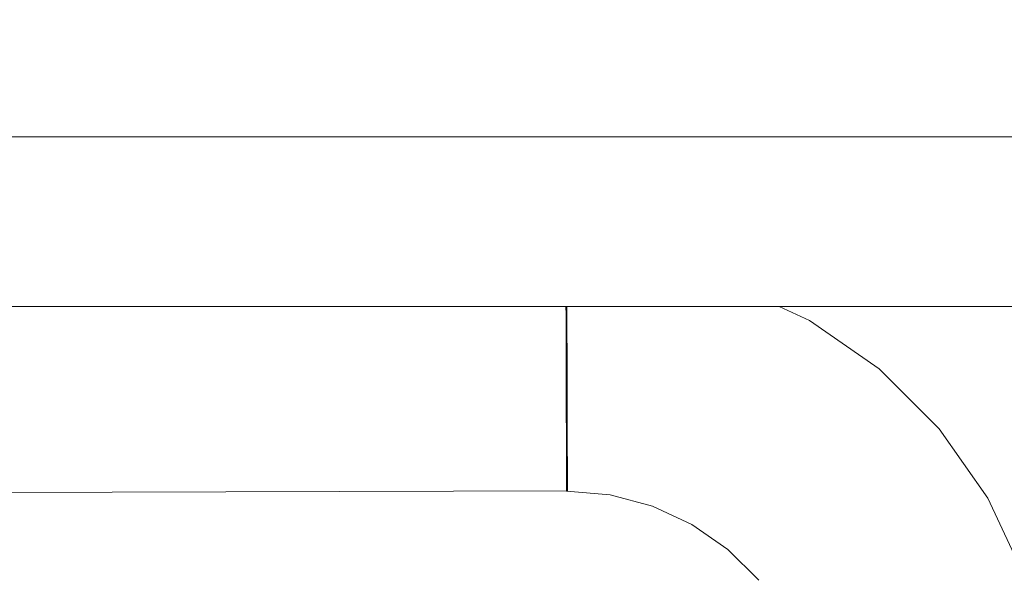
# Model space of a CAD drawing. Header units: millimetres. Extents: x -30280 to 309309, y -17460 to 4378.
# Tile 440 of 656: x 148311 to 148377, y -14488 to -14450. Entities that reach past the tile are written whole.
import ezdxf

# ---------------------------------------------------------------- set-up
doc = ezdxf.new("R2010")
doc.units = ezdxf.units.MM
doc.header["$MEASUREMENT"] = 0
doc.linetypes.add('Wipeout_Contour', pattern=[1000, 0, -1000])
doc.layers.add('P1_PLANTA PRIMERA_4_Nuevo_08_E_Envans secs', color=7, linetype='Continuous')
doc.layers.add('P1_PLANTA PRIMERA_4_Nuevo_09_EI_Mobiliari general', color=7, linetype='Continuous')
doc.layers.add('P1_PLANTA PRIMERA_4_Nuevo_09_EI_Mobiliari general_Pluma_Nº__1', color=7, linetype='Continuous', lineweight=5)

msp = doc.modelspace()

# ---------------------------------------------------------------- wipeouts: each hides what was drawn before it
at = {"color": 254, "linetype": 'Wipeout_Contour', "lineweight": 0, "ltscale": 595527.815507}
msp.add_wipeout([(147953.929, -14452.114), (148403.929, -14452.114), (148403.929, -14450.529), (147953.929, -14450.529)], dxfattribs=at).dxf.layer = 'P1_PLANTA PRIMERA_4_Nuevo_09_EI_Mobiliari general'
at = {"color": 254, "linetype": 'Wipeout_Contour', "lineweight": 0, "ltscale": 4168802.32584306}
msp.add_wipeout([(147993.395, -14496.363), (147991.819, -14505.297), (147997.826, -14503.696), (148003.486, -14503.223), (148178.929, -14503.678), (148354.372, -14503.196), (148360.032, -14503.696), (148365.582, -14505.147), (148364.463, -14496.363), (148363.694, -14493.495), (148362.438, -14490.805), (148360.733, -14488.374), (148358.631, -14486.277), (148356.196, -14484.578), (148353.503, -14483.328), (148350.633, -14482.566), (148347.674, -14482.315), (148192.121, -14482.728), (148178.929, -14482.764), (148165.738, -14482.801), (148010.184, -14482.293), (148007.225, -14482.566), (148004.355, -14483.328), (148001.662, -14484.578), (147999.227, -14486.277), (147997.125, -14488.374), (147995.42, -14490.805), (147994.164, -14493.495)], dxfattribs=at).dxf.layer = 'P1_PLANTA PRIMERA_4_Nuevo_09_EI_Mobiliari general'

# ---------------------------------------------------------------- next in the draw order: wipeouts: each hides what was drawn before it
at = {"color": 254, "linetype": 'Wipeout_Contour', "lineweight": 0, "ltscale": 595528.625713}
msp.add_wipeout([(147953.929, -14454.702), (148403.929, -14454.702), (148403.929, -14452.114), (147953.929, -14452.114)], dxfattribs=at).dxf.layer = 'P1_PLANTA PRIMERA_4_Nuevo_09_EI_Mobiliari general'
at = {"color": 254, "linetype": 'Wipeout_Contour', "lineweight": 0, "ltscale": 1490846.539842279}
msp.add_wipeout([(148362.107, -14469.75), (148364.172, -14470.707), (148368.898, -14474.006), (148372.979, -14478.077), (148376.289, -14482.795), (148378.728, -14488.018), (148380.22, -14493.585), (148382.286, -14505.297), (148403.929, -14505.297), (148403.929, -14469.75)], dxfattribs=at).dxf.layer = 'P1_PLANTA PRIMERA_4_Nuevo_09_EI_Mobiliari general'

# ---------------------------------------------------------------- next in the draw order: wipeouts: each hides what was drawn before it
at = {"color": 254, "linetype": 'Wipeout_Contour', "lineweight": 0, "ltscale": 595532.733735}
msp.add_wipeout([(147953.929, -14469.75), (148403.929, -14469.75), (148403.929, -14458.215), (147953.929, -14458.215)], dxfattribs=at).dxf.layer = 'P1_PLANTA PRIMERA_4_Nuevo_09_EI_Mobiliari general'
at = {"color": 254, "linetype": 'Wipeout_Contour', "lineweight": 0, "ltscale": 447240.896712}
msp.add_wipeout([(148373.815, -14484.226), (148376.043, -14488.996), (148374.669, -14483.732)], dxfattribs=at).dxf.layer = 'P1_PLANTA PRIMERA_4_Nuevo_09_EI_Mobiliari general'

# ---------------------------------------------------------------- next in the draw order: wipeouts: each hides what was drawn before it
at = {"color": 254, "linetype": 'Wipeout_Contour', "lineweight": 0, "ltscale": 595529.81045}
msp.add_wipeout([(147953.929, -14458.215), (148403.929, -14458.215), (148403.929, -14454.702), (147953.929, -14454.702)], dxfattribs=at).dxf.layer = 'P1_PLANTA PRIMERA_4_Nuevo_09_EI_Mobiliari general'
at = {"color": 254, "linetype": 'Wipeout_Contour', "lineweight": 0, "ltscale": 447196.315279}
msp.add_wipeout([(148360.965, -14469.75), (148359.57, -14469.75), (148363.638, -14471.637)], dxfattribs=at).dxf.layer = 'P1_PLANTA PRIMERA_4_Nuevo_09_EI_Mobiliari general'
at = {"color": 254, "linetype": 'Wipeout_Contour', "lineweight": 0, "ltscale": 447231.384892}
msp.add_wipeout([(148370.792, -14479.916), (148373.815, -14484.226), (148371.546, -14479.281)], dxfattribs=at).dxf.layer = 'P1_PLANTA PRIMERA_4_Nuevo_09_EI_Mobiliari general'

# ---------------------------------------------------------------- next in the draw order: wipeouts: each hides what was drawn before it
at = {"color": 254, "linetype": 'Wipeout_Contour', "lineweight": 0, "ltscale": 447193.547679}
msp.add_wipeout([(148358.413, -14469.75), (148363.239, -14472.33), (148359.57, -14469.75)], dxfattribs=at).dxf.layer = 'P1_PLANTA PRIMERA_4_Nuevo_09_EI_Mobiliari general'
at = {"color": 254, "linetype": 'Wipeout_Contour', "lineweight": 0, "ltscale": 447219.76599}
msp.add_wipeout([(148367.065, -14476.198), (148370.792, -14479.916), (148367.697, -14475.441)], dxfattribs=at).dxf.layer = 'P1_PLANTA PRIMERA_4_Nuevo_09_EI_Mobiliari general'
at = {"color": 254, "linetype": 'Wipeout_Contour', "lineweight": 0, "ltscale": 596319.882148}
msp.add_wipeout([(148373.815, -14484.226), (148372.826, -14484.797), (148374.969, -14489.387), (148376.043, -14488.996)], dxfattribs=at).dxf.layer = 'P1_PLANTA PRIMERA_4_Nuevo_09_EI_Mobiliari general'

# ---------------------------------------------------------------- next in the draw order: wipeouts: each hides what was drawn before it
at = {"color": 254, "linetype": 'Wipeout_Contour', "lineweight": 0, "ltscale": 447191.789341}
msp.add_wipeout([(148357.972, -14470.969), (148362.747, -14473.185), (148358.307, -14470.042)], dxfattribs=at).dxf.layer = 'P1_PLANTA PRIMERA_4_Nuevo_09_EI_Mobiliari general'
at = {"color": 254, "linetype": 'Wipeout_Contour', "lineweight": 0, "ltscale": 596307.900106}
msp.add_wipeout([(148370.792, -14479.916), (148369.917, -14480.651), (148372.826, -14484.797), (148373.815, -14484.226)], dxfattribs=at).dxf.layer = 'P1_PLANTA PRIMERA_4_Nuevo_09_EI_Mobiliari general'

# ---------------------------------------------------------------- next in the draw order: wipeouts: each hides what was drawn before it
at = {"color": 254, "linetype": 'Wipeout_Contour', "lineweight": 0, "ltscale": 447180.219997}
msp.add_wipeout([(148357.207, -14469.75), (148353.379, -14469.75), (148357.972, -14470.969)], dxfattribs=at).dxf.layer = 'P1_PLANTA PRIMERA_4_Nuevo_09_EI_Mobiliari general'
at = {"color": 254, "linetype": 'Wipeout_Contour', "lineweight": 0, "ltscale": 596293.189326}
msp.add_wipeout([(148367.065, -14476.198), (148366.332, -14477.074), (148369.917, -14480.651), (148370.792, -14479.916)], dxfattribs=at).dxf.layer = 'P1_PLANTA PRIMERA_4_Nuevo_09_EI_Mobiliari general'
at = {"color": 254, "linetype": 'Wipeout_Contour', "lineweight": 0, "ltscale": 596315.75918}
msp.add_wipeout([(148372.826, -14484.797), (148371.732, -14485.43), (148373.782, -14489.82), (148374.969, -14489.387)], dxfattribs=at).dxf.layer = 'P1_PLANTA PRIMERA_4_Nuevo_09_EI_Mobiliari general'

# ---------------------------------------------------------------- next in the draw order: wipeouts: each hides what was drawn before it
at = {"color": 254, "linetype": 'Wipeout_Contour', "lineweight": 0, "ltscale": 596276.198848}
msp.add_wipeout([(148362.747, -14473.185), (148362.178, -14474.175), (148366.332, -14477.074), (148367.065, -14476.198)], dxfattribs=at).dxf.layer = 'P1_PLANTA PRIMERA_4_Nuevo_09_EI_Mobiliari general'
at = {"color": 254, "linetype": 'Wipeout_Contour', "lineweight": 0, "ltscale": 596304.265318}
msp.add_wipeout([(148369.917, -14480.651), (148368.95, -14481.464), (148371.732, -14485.43), (148372.826, -14484.797)], dxfattribs=at).dxf.layer = 'P1_PLANTA PRIMERA_4_Nuevo_09_EI_Mobiliari general'

# ---------------------------------------------------------------- next in the draw order: wipeouts: each hides what was drawn before it
at = {"color": 254, "linetype": 'Wipeout_Contour', "lineweight": 0, "ltscale": 596257.447031}
msp.add_wipeout([(148357.972, -14470.969), (148357.583, -14472.043), (148362.178, -14474.175), (148362.747, -14473.185)], dxfattribs=at).dxf.layer = 'P1_PLANTA PRIMERA_4_Nuevo_09_EI_Mobiliari general'
at = {"color": 254, "linetype": 'Wipeout_Contour', "lineweight": 0, "ltscale": 596290.15355}
msp.add_wipeout([(148366.332, -14477.074), (148365.52, -14478.043), (148368.95, -14481.464), (148369.917, -14480.651)], dxfattribs=at).dxf.layer = 'P1_PLANTA PRIMERA_4_Nuevo_09_EI_Mobiliari general'
at = {"color": 254, "linetype": 'Wipeout_Contour', "lineweight": 0, "ltscale": 596311.284681}
msp.add_wipeout([(148371.732, -14485.43), (148370.566, -14486.104), (148372.516, -14490.281), (148373.782, -14489.82)], dxfattribs=at).dxf.layer = 'P1_PLANTA PRIMERA_4_Nuevo_09_EI_Mobiliari general'

# ---------------------------------------------------------------- next in the draw order: wipeouts: each hides what was drawn before it
at = {"color": 254, "linetype": 'Wipeout_Contour', "lineweight": 0, "ltscale": 745295.18073}
msp.add_wipeout([(148352.86, -14469.75), (148352.688, -14470.743), (148357.583, -14472.043), (148357.972, -14470.969), (148353.379, -14469.75)], dxfattribs=at).dxf.layer = 'P1_PLANTA PRIMERA_4_Nuevo_09_EI_Mobiliari general'
at = {"color": 254, "linetype": 'Wipeout_Contour', "lineweight": 0, "ltscale": 596273.854722}
msp.add_wipeout([(148362.178, -14474.175), (148361.548, -14475.271), (148365.52, -14478.043), (148366.332, -14477.074)], dxfattribs=at).dxf.layer = 'P1_PLANTA PRIMERA_4_Nuevo_09_EI_Mobiliari general'
at = {"color": 254, "linetype": 'Wipeout_Contour', "lineweight": 0, "ltscale": 596300.320402}
msp.add_wipeout([(148368.95, -14481.464), (148367.919, -14482.331), (148370.566, -14486.104), (148371.732, -14485.43)], dxfattribs=at).dxf.layer = 'P1_PLANTA PRIMERA_4_Nuevo_09_EI_Mobiliari general'

# ---------------------------------------------------------------- next in the draw order: wipeouts: each hides what was drawn before it
at = {"color": 254, "linetype": 'Wipeout_Contour', "lineweight": 0, "ltscale": 447164.830815}
msp.add_wipeout([(148347.702, -14469.75), (148352.688, -14470.743), (148352.86, -14469.75)], dxfattribs=at).dxf.layer = 'P1_PLANTA PRIMERA_4_Nuevo_09_EI_Mobiliari general'
at = {"color": 254, "linetype": 'Wipeout_Contour', "lineweight": 0, "ltscale": 596255.866181}
msp.add_wipeout([(148357.583, -14472.043), (148357.153, -14473.232), (148361.548, -14475.271), (148362.178, -14474.175)], dxfattribs=at).dxf.layer = 'P1_PLANTA PRIMERA_4_Nuevo_09_EI_Mobiliari general'
at = {"color": 254, "linetype": 'Wipeout_Contour', "lineweight": 0, "ltscale": 596286.858522}
msp.add_wipeout([(148365.52, -14478.043), (148364.656, -14479.076), (148367.919, -14482.331), (148368.95, -14481.464)], dxfattribs=at).dxf.layer = 'P1_PLANTA PRIMERA_4_Nuevo_09_EI_Mobiliari general'
at = {"color": 254, "linetype": 'Wipeout_Contour', "lineweight": 0, "ltscale": 596306.594682}
msp.add_wipeout([(148370.566, -14486.104), (148369.364, -14486.8), (148371.211, -14490.756), (148372.516, -14490.281)], dxfattribs=at).dxf.layer = 'P1_PLANTA PRIMERA_4_Nuevo_09_EI_Mobiliari general'

# ---------------------------------------------------------------- next in the draw order: wipeouts: each hides what was drawn before it
at = {"color": 254, "linetype": 'Wipeout_Contour', "lineweight": 0, "ltscale": 596236.736624}
msp.add_wipeout([(148352.688, -14470.743), (148352.471, -14471.989), (148357.153, -14473.232), (148357.583, -14472.043)], dxfattribs=at).dxf.layer = 'P1_PLANTA PRIMERA_4_Nuevo_09_EI_Mobiliari general'
at = {"color": 254, "linetype": 'Wipeout_Contour', "lineweight": 0, "ltscale": 596271.31012}
msp.add_wipeout([(148360.876, -14476.438), (148364.656, -14479.076), (148365.52, -14478.043), (148361.548, -14475.271)], dxfattribs=at).dxf.layer = 'P1_PLANTA PRIMERA_4_Nuevo_09_EI_Mobiliari general'
at = {"color": 254, "linetype": 'Wipeout_Contour', "lineweight": 0, "ltscale": 596296.185286}
msp.add_wipeout([(148367.919, -14482.331), (148366.856, -14483.225), (148369.364, -14486.8), (148370.566, -14486.104)], dxfattribs=at).dxf.layer = 'P1_PLANTA PRIMERA_4_Nuevo_09_EI_Mobiliari general'

# ---------------------------------------------------------------- next in the draw order: wipeouts: each hides what was drawn before it
at = {"color": 254, "linetype": 'Wipeout_Contour', "lineweight": 0, "ltscale": 596217.170166}
msp.add_wipeout([(148347.704, -14470.32), (148347.707, -14471.557), (148352.471, -14471.989), (148352.688, -14470.743)], dxfattribs=at).dxf.layer = 'P1_PLANTA PRIMERA_4_Nuevo_09_EI_Mobiliari general'
at = {"color": 254, "linetype": 'Wipeout_Contour', "lineweight": 0, "ltscale": 596254.149742}
msp.add_wipeout([(148357.153, -14473.232), (148356.695, -14474.498), (148360.876, -14476.438), (148361.548, -14475.271)], dxfattribs=at).dxf.layer = 'P1_PLANTA PRIMERA_4_Nuevo_09_EI_Mobiliari general'
at = {"color": 254, "linetype": 'Wipeout_Contour', "lineweight": 0, "ltscale": 596283.404425}
msp.add_wipeout([(148364.656, -14479.076), (148363.765, -14480.141), (148366.856, -14483.225), (148367.919, -14482.331)], dxfattribs=at).dxf.layer = 'P1_PLANTA PRIMERA_4_Nuevo_09_EI_Mobiliari general'
at = {"color": 254, "linetype": 'Wipeout_Contour', "lineweight": 0, "ltscale": 596301.831712}
msp.add_wipeout([(148369.364, -14486.8), (148368.161, -14487.495), (148369.906, -14491.232), (148371.211, -14490.756)], dxfattribs=at).dxf.layer = 'P1_PLANTA PRIMERA_4_Nuevo_09_EI_Mobiliari general'

# ---------------------------------------------------------------- next in the draw order: wipeouts: each hides what was drawn before it
at = {"color": 254, "linetype": 'Wipeout_Contour', "lineweight": 0, "ltscale": 446819.855097}
msp.add_wipeout([(148178.929, -14469.75), (148178.929, -14470.764), (148347.703, -14470.293)], dxfattribs=at).dxf.layer = 'P1_PLANTA PRIMERA_4_Nuevo_09_EI_Mobiliari general'
at = {"color": 254, "linetype": 'Wipeout_Contour', "lineweight": 0, "ltscale": 596235.900828}
msp.add_wipeout([(148352.471, -14471.989), (148352.241, -14473.316), (148356.695, -14474.498), (148357.153, -14473.232)], dxfattribs=at).dxf.layer = 'P1_PLANTA PRIMERA_4_Nuevo_09_EI_Mobiliari general'
at = {"color": 254, "linetype": 'Wipeout_Contour', "lineweight": 0, "ltscale": 596268.642433}
msp.add_wipeout([(148360.876, -14476.438), (148360.184, -14477.643), (148363.765, -14480.141), (148364.656, -14479.076)], dxfattribs=at).dxf.layer = 'P1_PLANTA PRIMERA_4_Nuevo_09_EI_Mobiliari general'
at = {"color": 254, "linetype": 'Wipeout_Contour', "lineweight": 0, "ltscale": 596291.985624}
msp.add_wipeout([(148366.856, -14483.225), (148365.793, -14484.119), (148368.161, -14487.495), (148369.364, -14486.8)], dxfattribs=at).dxf.layer = 'P1_PLANTA PRIMERA_4_Nuevo_09_EI_Mobiliari general'

# ---------------------------------------------------------------- next in the draw order: wipeouts: each hides what was drawn before it
at = {"color": 254, "linetype": 'Wipeout_Contour', "lineweight": 0, "ltscale": 596217.114911}
msp.add_wipeout([(148347.644, -14471.579), (148347.648, -14472.904), (148352.241, -14473.316), (148352.471, -14471.989)], dxfattribs=at).dxf.layer = 'P1_PLANTA PRIMERA_4_Nuevo_09_EI_Mobiliari general'
at = {"color": 254, "linetype": 'Wipeout_Contour', "lineweight": 0, "ltscale": 596252.34988}
msp.add_wipeout([(148356.695, -14474.498), (148356.223, -14475.805), (148360.184, -14477.643), (148360.876, -14476.438)], dxfattribs=at).dxf.layer = 'P1_PLANTA PRIMERA_4_Nuevo_09_EI_Mobiliari general'
at = {"color": 254, "linetype": 'Wipeout_Contour', "lineweight": 0, "ltscale": 596279.896131}
msp.add_wipeout([(148362.873, -14481.207), (148365.793, -14484.119), (148366.856, -14483.225), (148363.765, -14480.141)], dxfattribs=at).dxf.layer = 'P1_PLANTA PRIMERA_4_Nuevo_09_EI_Mobiliari general'
at = {"color": 254, "linetype": 'Wipeout_Contour', "lineweight": 0, "ltscale": 596297.140467}
msp.add_wipeout([(148368.161, -14487.495), (148366.995, -14488.17), (148368.64, -14491.693), (148369.906, -14491.232)], dxfattribs=at).dxf.layer = 'P1_PLANTA PRIMERA_4_Nuevo_09_EI_Mobiliari general'

# ---------------------------------------------------------------- next in the draw order: wipeouts: each hides what was drawn before it
at = {"color": 254, "linetype": 'Wipeout_Contour', "lineweight": 0, "ltscale": 595871.472944}
msp.add_wipeout([(148347.703, -14470.293), (148178.929, -14470.764), (148178.929, -14472.028), (148347.707, -14471.557)], dxfattribs=at).dxf.layer = 'P1_PLANTA PRIMERA_4_Nuevo_09_EI_Mobiliari general'
at = {"color": 254, "linetype": 'Wipeout_Contour', "lineweight": 0, "ltscale": 596235.023842}
msp.add_wipeout([(148352.241, -14473.316), (148352.003, -14474.684), (148356.223, -14475.805), (148356.695, -14474.498)], dxfattribs=at).dxf.layer = 'P1_PLANTA PRIMERA_4_Nuevo_09_EI_Mobiliari general'
at = {"color": 254, "linetype": 'Wipeout_Contour', "lineweight": 0, "ltscale": 596265.932607}
msp.add_wipeout([(148360.184, -14477.643), (148359.491, -14478.847), (148362.873, -14481.207), (148363.765, -14480.141)], dxfattribs=at).dxf.layer = 'P1_PLANTA PRIMERA_4_Nuevo_09_EI_Mobiliari general'
at = {"color": 254, "linetype": 'Wipeout_Contour', "lineweight": 0, "ltscale": 596287.848974}
msp.add_wipeout([(148365.793, -14484.119), (148364.762, -14484.986), (148366.995, -14488.17), (148368.161, -14487.495)], dxfattribs=at).dxf.layer = 'P1_PLANTA PRIMERA_4_Nuevo_09_EI_Mobiliari general'

# ---------------------------------------------------------------- next in the draw order: wipeouts: each hides what was drawn before it
at = {"color": 254, "linetype": 'Wipeout_Contour', "lineweight": 0, "ltscale": 596217.190957}
msp.add_wipeout([(148347.648, -14472.926), (148347.652, -14474.315), (148352.003, -14474.684), (148352.241, -14473.316)], dxfattribs=at).dxf.layer = 'P1_PLANTA PRIMERA_4_Nuevo_09_EI_Mobiliari general'
at = {"color": 254, "linetype": 'Wipeout_Contour', "lineweight": 0, "ltscale": 596250.521229}
msp.add_wipeout([(148356.223, -14475.805), (148355.751, -14477.111), (148359.491, -14478.847), (148360.184, -14477.643)], dxfattribs=at).dxf.layer = 'P1_PLANTA PRIMERA_4_Nuevo_09_EI_Mobiliari general'
at = {"color": 254, "linetype": 'Wipeout_Contour', "lineweight": 0, "ltscale": 596276.440254}
msp.add_wipeout([(148362.009, -14482.24), (148364.762, -14484.986), (148365.793, -14484.119), (148362.873, -14481.207)], dxfattribs=at).dxf.layer = 'P1_PLANTA PRIMERA_4_Nuevo_09_EI_Mobiliari general'
at = {"color": 254, "linetype": 'Wipeout_Contour', "lineweight": 0, "ltscale": 596292.663402}
msp.add_wipeout([(148366.995, -14488.17), (148365.901, -14488.802), (148367.453, -14492.126), (148368.64, -14491.693)], dxfattribs=at).dxf.layer = 'P1_PLANTA PRIMERA_4_Nuevo_09_EI_Mobiliari general'

# ---------------------------------------------------------------- next in the draw order: wipeouts: each hides what was drawn before it
at = {"color": 254, "linetype": 'Wipeout_Contour', "lineweight": 0, "ltscale": 744923.217868}
msp.add_wipeout([(148347.707, -14471.557), (148178.929, -14472.028), (148178.929, -14473.375), (148347.648, -14472.904), (148347.644, -14471.579)], dxfattribs=at).dxf.layer = 'P1_PLANTA PRIMERA_4_Nuevo_09_EI_Mobiliari general'
at = {"color": 254, "linetype": 'Wipeout_Contour', "lineweight": 0, "ltscale": 596234.132231}
msp.add_wipeout([(148352.003, -14474.684), (148351.765, -14476.053), (148355.751, -14477.111), (148356.223, -14475.805)], dxfattribs=at).dxf.layer = 'P1_PLANTA PRIMERA_4_Nuevo_09_EI_Mobiliari general'
at = {"color": 254, "linetype": 'Wipeout_Contour', "lineweight": 0, "ltscale": 596263.262926}
msp.add_wipeout([(148359.491, -14478.847), (148358.82, -14480.015), (148362.009, -14482.24), (148362.873, -14481.207)], dxfattribs=at).dxf.layer = 'P1_PLANTA PRIMERA_4_Nuevo_09_EI_Mobiliari general'
at = {"color": 254, "linetype": 'Wipeout_Contour', "lineweight": 0, "ltscale": 596283.900923}
msp.add_wipeout([(148364.762, -14484.986), (148363.795, -14485.8), (148365.901, -14488.802), (148366.995, -14488.17)], dxfattribs=at).dxf.layer = 'P1_PLANTA PRIMERA_4_Nuevo_09_EI_Mobiliari general'

# ---------------------------------------------------------------- next in the draw order: wipeouts: each hides what was drawn before it
at = {"color": 254, "linetype": 'Wipeout_Contour', "lineweight": 0, "ltscale": 596217.26361}
msp.add_wipeout([(148347.652, -14474.315), (148347.656, -14475.704), (148351.765, -14476.053), (148352.003, -14474.684)], dxfattribs=at).dxf.layer = 'P1_PLANTA PRIMERA_4_Nuevo_09_EI_Mobiliari general'
at = {"color": 254, "linetype": 'Wipeout_Contour', "lineweight": 0, "ltscale": 596248.719224}
msp.add_wipeout([(148355.751, -14477.111), (148355.293, -14478.378), (148358.82, -14480.015), (148359.491, -14478.847)], dxfattribs=at).dxf.layer = 'P1_PLANTA PRIMERA_4_Nuevo_09_EI_Mobiliari general'
at = {"color": 254, "linetype": 'Wipeout_Contour', "lineweight": 0, "ltscale": 596273.141616}
msp.add_wipeout([(148362.009, -14482.24), (148361.198, -14483.209), (148363.795, -14485.8), (148364.762, -14484.986)], dxfattribs=at).dxf.layer = 'P1_PLANTA PRIMERA_4_Nuevo_09_EI_Mobiliari general'

# ---------------------------------------------------------------- next in the draw order: wipeouts: each hides what was drawn before it
at = {"color": 254, "linetype": 'Wipeout_Contour', "lineweight": 0, "ltscale": 893834.614599}
msp.add_wipeout([(148347.711, -14472.904), (148178.929, -14473.375), (148192.147, -14473.412), (148192.143, -14474.728), (148347.652, -14474.293), (148347.648, -14472.926)], dxfattribs=at).dxf.layer = 'P1_PLANTA PRIMERA_4_Nuevo_09_EI_Mobiliari general'
at = {"color": 254, "linetype": 'Wipeout_Contour', "lineweight": 0, "ltscale": 596233.252926}
msp.add_wipeout([(148351.765, -14476.053), (148351.534, -14477.38), (148355.293, -14478.378), (148355.751, -14477.111)], dxfattribs=at).dxf.layer = 'P1_PLANTA PRIMERA_4_Nuevo_09_EI_Mobiliari general'
at = {"color": 254, "linetype": 'Wipeout_Contour', "lineweight": 0, "ltscale": 596260.714321}
msp.add_wipeout([(148358.82, -14480.015), (148358.19, -14481.11), (148361.198, -14483.209), (148362.009, -14482.24)], dxfattribs=at).dxf.layer = 'P1_PLANTA PRIMERA_4_Nuevo_09_EI_Mobiliari general'
at = {"color": 254, "linetype": 'Wipeout_Contour', "lineweight": 0, "ltscale": 596280.261178}
msp.add_wipeout([(148363.795, -14485.8), (148362.92, -14486.535), (148364.912, -14489.374), (148365.901, -14488.802)], dxfattribs=at).dxf.layer = 'P1_PLANTA PRIMERA_4_Nuevo_09_EI_Mobiliari general'

# ---------------------------------------------------------------- next in the draw order: wipeouts: each hides what was drawn before it
at = {"color": 254, "linetype": 'Wipeout_Contour', "lineweight": 0, "ltscale": 596217.333854}
msp.add_wipeout([(148347.656, -14475.704), (148347.66, -14477.051), (148351.534, -14477.38), (148351.765, -14476.053)], dxfattribs=at).dxf.layer = 'P1_PLANTA PRIMERA_4_Nuevo_09_EI_Mobiliari general'
at = {"color": 254, "linetype": 'Wipeout_Contour', "lineweight": 0, "ltscale": 596246.998408}
msp.add_wipeout([(148355.293, -14478.378), (148354.863, -14479.566), (148358.19, -14481.11), (148358.82, -14480.015)], dxfattribs=at).dxf.layer = 'P1_PLANTA PRIMERA_4_Nuevo_09_EI_Mobiliari general'
at = {"color": 254, "linetype": 'Wipeout_Contour', "lineweight": 0, "ltscale": 596270.100201}
msp.add_wipeout([(148361.198, -14483.209), (148360.465, -14484.085), (148362.92, -14486.535), (148363.795, -14485.8)], dxfattribs=at).dxf.layer = 'P1_PLANTA PRIMERA_4_Nuevo_09_EI_Mobiliari general'

# ---------------------------------------------------------------- next in the draw order: wipeouts: each hides what was drawn before it
at = {"color": 254, "linetype": 'Wipeout_Contour', "lineweight": 0, "ltscale": 744898.223778}
msp.add_wipeout([(148347.652, -14474.293), (148165.715, -14474.801), (148165.719, -14476.191), (148347.656, -14475.682), (148347.652, -14474.315)], dxfattribs=at).dxf.layer = 'P1_PLANTA PRIMERA_4_Nuevo_09_EI_Mobiliari general'
at = {"color": 254, "linetype": 'Wipeout_Contour', "lineweight": 0, "ltscale": 596232.412403}
msp.add_wipeout([(148351.534, -14477.38), (148351.318, -14478.625), (148354.863, -14479.566), (148355.293, -14478.378)], dxfattribs=at).dxf.layer = 'P1_PLANTA PRIMERA_4_Nuevo_09_EI_Mobiliari general'
at = {"color": 254, "linetype": 'Wipeout_Contour', "lineweight": 0, "ltscale": 596258.363967}
msp.add_wipeout([(148358.19, -14481.11), (148357.621, -14482.1), (148360.465, -14484.085), (148361.198, -14483.209)], dxfattribs=at).dxf.layer = 'P1_PLANTA PRIMERA_4_Nuevo_09_EI_Mobiliari general'
at = {"color": 254, "linetype": 'Wipeout_Contour', "lineweight": 0, "ltscale": 447206.318898}
msp.add_wipeout([(148362.166, -14487.169), (148364.058, -14489.868), (148362.92, -14486.535)], dxfattribs=at).dxf.layer = 'P1_PLANTA PRIMERA_4_Nuevo_09_EI_Mobiliari general'

# ---------------------------------------------------------------- next in the draw order: wipeouts: each hides what was drawn before it
at = {"color": 254, "linetype": 'Wipeout_Contour', "lineweight": 0, "ltscale": 596217.399285}
msp.add_wipeout([(148347.66, -14477.051), (148347.663, -14478.315), (148351.318, -14478.625), (148351.534, -14477.38)], dxfattribs=at).dxf.layer = 'P1_PLANTA PRIMERA_4_Nuevo_09_EI_Mobiliari general'
at = {"color": 254, "linetype": 'Wipeout_Contour', "lineweight": 0, "ltscale": 596245.410779}
msp.add_wipeout([(148354.863, -14479.566), (148354.474, -14480.641), (148357.621, -14482.1), (148358.19, -14481.11)], dxfattribs=at).dxf.layer = 'P1_PLANTA PRIMERA_4_Nuevo_09_EI_Mobiliari general'
at = {"color": 254, "linetype": 'Wipeout_Contour', "lineweight": 0, "ltscale": 447199.074347}
msp.add_wipeout([(148359.832, -14484.842), (148362.166, -14487.169), (148360.465, -14484.085)], dxfattribs=at).dxf.layer = 'P1_PLANTA PRIMERA_4_Nuevo_09_EI_Mobiliari general'

# ---------------------------------------------------------------- next in the draw order: wipeouts: each hides what was drawn before it
at = {"color": 254, "linetype": 'Wipeout_Contour', "lineweight": 0, "ltscale": 595899.773715}
msp.add_wipeout([(148192.139, -14476.117), (148192.135, -14477.464), (148347.659, -14477.029), (148347.656, -14475.704)], dxfattribs=at).dxf.layer = 'P1_PLANTA PRIMERA_4_Nuevo_09_EI_Mobiliari general'
at = {"color": 254, "linetype": 'Wipeout_Contour', "lineweight": 0, "ltscale": 596231.635885}
msp.add_wipeout([(148351.318, -14478.625), (148351.122, -14479.751), (148354.474, -14480.641), (148354.863, -14479.566)], dxfattribs=at).dxf.layer = 'P1_PLANTA PRIMERA_4_Nuevo_09_EI_Mobiliari general'
at = {"color": 254, "linetype": 'Wipeout_Contour', "lineweight": 0, "ltscale": 447190.723917}
msp.add_wipeout([(148357.129, -14482.955), (148359.832, -14484.842), (148357.621, -14482.1)], dxfattribs=at).dxf.layer = 'P1_PLANTA PRIMERA_4_Nuevo_09_EI_Mobiliari general'

# ---------------------------------------------------------------- next in the draw order: wipeouts: each hides what was drawn before it
at = {"color": 254, "linetype": 'Wipeout_Contour', "lineweight": 0, "ltscale": 596217.457584}
msp.add_wipeout([(148347.663, -14478.315), (148347.666, -14479.457), (148351.122, -14479.751), (148351.318, -14478.625)], dxfattribs=at).dxf.layer = 'P1_PLANTA PRIMERA_4_Nuevo_09_EI_Mobiliari general'
at = {"color": 254, "linetype": 'Wipeout_Contour', "lineweight": 0, "ltscale": 447181.544738}
msp.add_wipeout([(148354.139, -14481.568), (148357.129, -14482.955), (148354.474, -14480.641)], dxfattribs=at).dxf.layer = 'P1_PLANTA PRIMERA_4_Nuevo_09_EI_Mobiliari general'

# ---------------------------------------------------------------- next in the draw order: wipeouts: each hides what was drawn before it
at = {"color": 254, "linetype": 'Wipeout_Contour', "lineweight": 0, "ltscale": 595900.281092}
msp.add_wipeout([(148192.135, -14477.464), (148192.132, -14478.728), (148347.663, -14478.293), (148347.66, -14477.051)], dxfattribs=at).dxf.layer = 'P1_PLANTA PRIMERA_4_Nuevo_09_EI_Mobiliari general'
at = {"color": 254, "linetype": 'Wipeout_Contour', "lineweight": 0, "ltscale": 447171.830403}
msp.add_wipeout([(148350.953, -14480.722), (148354.139, -14481.568), (148351.122, -14479.751)], dxfattribs=at).dxf.layer = 'P1_PLANTA PRIMERA_4_Nuevo_09_EI_Mobiliari general'

# ---------------------------------------------------------------- next in the draw order: wipeouts: each hides what was drawn before it
at = {"color": 254, "linetype": 'Wipeout_Contour', "lineweight": 0, "ltscale": 447164.259904}
msp.add_wipeout([(148351.122, -14479.751), (148347.666, -14479.457), (148350.953, -14480.722)], dxfattribs=at).dxf.layer = 'P1_PLANTA PRIMERA_4_Nuevo_09_EI_Mobiliari general'

# ---------------------------------------------------------------- next in the draw order: wipeouts: each hides what was drawn before it
at = {"color": 254, "linetype": 'Wipeout_Contour', "lineweight": 0, "ltscale": 595900.748689}
msp.add_wipeout([(148192.132, -14478.728), (148192.129, -14479.87), (148347.666, -14479.436), (148347.663, -14478.315)], dxfattribs=at).dxf.layer = 'P1_PLANTA PRIMERA_4_Nuevo_09_EI_Mobiliari general'

# ---------------------------------------------------------------- next in the draw order: wipeouts: each hides what was drawn before it
at = {"color": 254, "linetype": 'Wipeout_Contour', "lineweight": 0, "ltscale": 11546169.40718183}
msp.add_wipeout([(147377.62, -12475.052), (147377.62, -14920.051), (147901.155, -14920.052), (147903.854, -14904.977), (147970.958, -14530.194), (147971.595, -14527.856), (147975.525, -14505.564), (147953.929, -14505.564), (147953.929, -14449.995), (147967.565, -14023.885), (148390.293, -14023.885), (148403.857, -14449.995), (148403.929, -14505.564), (148382.333, -14505.564), (148386.263, -14527.856), (148386.9, -14530.194), (148428.929, -14764.931), (148470.958, -14530.194), (148471.595, -14527.856), (148475.525, -14505.564), (148453.929, -14505.564), (148453.929, -14449.995), (148467.565, -14023.885), (148890.293, -14023.885), (148903.857, -14449.995), (148903.929, -14505.564), (148882.333, -14505.564), (148886.263, -14527.856), (148886.9, -14530.194), (148928.929, -14764.931), (148970.958, -14530.194), (148971.595, -14527.856), (148975.525, -14505.564), (148953.929, -14505.564), (148953.929, -14449.995), (148967.565, -14023.885), (149390.293, -14023.885), (149403.857, -14449.995), (149403.929, -14505.564), (149382.333, -14505.564), (149386.263, -14527.856), (149386.9, -14530.194), (149428.929, -14764.931), (149470.958, -14530.194), (149471.595, -14527.856), (149475.525, -14505.564), (149453.929, -14505.564), (149453.929, -14449.995), (149467.565, -14023.885), (149890.293, -14023.885), (149903.857, -14449.995), (149903.929, -14505.564), (149882.333, -14505.564), (149886.263, -14527.856), (149886.9, -14530.194), (149928.929, -14764.931), (149970.958, -14530.194), (149971.595, -14527.856), (149975.525, -14505.564), (149953.929, -14505.564), (149953.929, -14449.995), (149967.565, -14023.885), (150390.293, -14023.885), (150403.857, -14449.995), (150403.929, -14505.564), (150382.333, -14505.564), (150386.263, -14527.856), (150386.9, -14530.194), (150428.929, -14764.931), (150470.958, -14530.194), (150471.595, -14527.856), (150475.525, -14505.564), (150453.929, -14505.564), (150453.929, -14449.995), (150467.565, -14023.885), (150732.62, -14023.885), (150732.62, -12475.052)], dxfattribs=at).dxf.layer = 'P1_PLANTA PRIMERA_4_Nuevo_08_E_Envans secs'

# ---------------------------------------------------------------- next in the draw order: linework, layer by layer
at = {"layer": 'P1_PLANTA PRIMERA_4_Nuevo_09_EI_Mobiliari general_Pluma_Nº__1', "color": 7, "linetype": 'Continuous', "lineweight": 5}
for p, q in [((148403.929, -14458.215), (147953.929, -14458.215)), ((148403.929, -14469.75), (147953.929, -14469.75)), ((148347.639, -14469.75), (148347.641, -14470.293)), ((148347.641, -14470.293), (148347.644, -14471.557)), ((148347.702, -14469.75), (148347.703, -14470.293)), ((148347.703, -14470.293), (148347.707, -14471.557)), ((148364.172, -14470.707), (148362.107, -14469.75)), ((148368.899, -14474.006), (148364.172, -14470.707)), ((148347.644, -14471.557), (148347.648, -14472.904)), ((148347.707, -14471.557), (148347.711, -14472.904)), ((148347.648, -14472.904), (148347.652, -14474.293)), ((148347.711, -14472.904), (148347.715, -14474.293)), ((148347.652, -14474.293), (148347.656, -14475.682)), ((148347.715, -14474.293), (148347.719, -14475.682)), ((148372.979, -14478.077), (148368.899, -14474.006)), ((148347.656, -14475.682), (148347.659, -14477.03)), ((148347.719, -14475.682), (148347.722, -14477.029)), ((148347.659, -14477.03), (148347.663, -14478.293)), ((148347.722, -14477.029), (148347.726, -14478.293)), ((148347.663, -14478.293), (148347.666, -14479.435)), ((148347.726, -14478.293), (148347.729, -14479.435)), ((148376.289, -14482.795), (148372.979, -14478.077)), ((148347.666, -14479.435), (148347.669, -14480.422)), ((148347.729, -14479.435), (148347.732, -14480.421)), ((148347.669, -14480.422), (148347.671, -14481.221)), ((148347.732, -14480.421), (148347.734, -14481.221)), ((148347.671, -14481.221), (148347.673, -14481.811)), ((148347.734, -14481.221), (148347.736, -14481.811)), ((148347.737, -14482.293), (148192.12, -14482.728)), ((148347.673, -14481.811), (148347.674, -14482.172)), ((148347.674, -14482.172), (148347.674, -14482.315)), ((148350.633, -14482.566), (148347.674, -14482.315)), ((148347.736, -14481.811), (148347.737, -14482.172)), ((148347.737, -14482.199), (148347.737, -14482.293)), ((148353.503, -14483.328), (148350.633, -14482.566)), ((148378.728, -14488.017), (148376.289, -14482.795)), ((148356.196, -14484.578), (148353.503, -14483.328)), ((148358.631, -14486.277), (148356.196, -14484.578)), ((148360.733, -14488.374), (148358.631, -14486.277))]:
    msp.add_line(p, q, dxfattribs=at)

doc.saveas('drawing.dxf')
